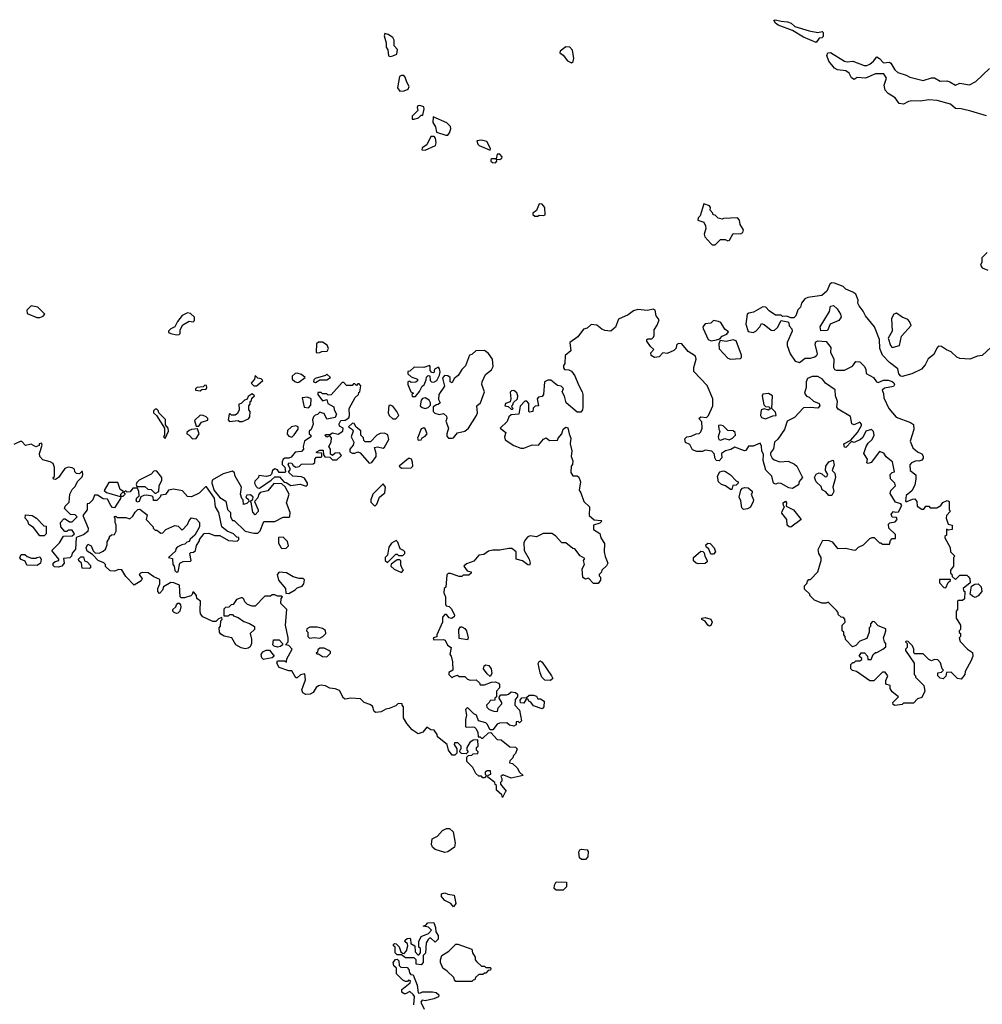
# Model space of a CAD drawing. Extents: x 2380107 to 2585170, y 384273 to 546161.
# Tile 293 of 331: x 2549551 to 2556395, y 456559 to 463560. Entities that reach past the tile are written whole.
import ezdxf

# ---------------------------------------------------------------- set-up
doc = ezdxf.new("R2010")
doc.units = 0

msp = doc.modelspace()

# ---------------------------------------------------------------- linework, layer by layer
at = {"layer": '0CON05XD'}
for points in [[(2555215, 463397.5), (2555125, 463436.2), (2555045, 463482), (2554945, 463520.8), (2554923.8, 463535), (2554913.6, 463556.4), (2554925, 463560), (2554965, 463548.8), (2555010, 463545), (2555036.7, 463535), (2555062.3, 463512.3), (2555165, 463480.8), (2555225, 463468), (2555257, 463477), (2555265, 463470), (2555265, 463440), (2555255, 463430), (2555235, 463427.5), (2555215, 463397.5)], [(2552185, 463297.5), (2552205, 463303.8), (2552232.5, 463315), (2552237, 463347), (2552213.3, 463375), (2552212.5, 463415), (2552203, 463433), (2552170, 463455), (2552148.3, 463461.7), (2552143.3, 463445), (2552157.5, 463395), (2552156.7, 463365), (2552168, 463345), (2552172.5, 463302.5), (2552185, 463297.5)], [(2553475, 463252.5), (2553486.2, 463263.8), (2553491.2, 463285), (2553482.3, 463342.3), (2553462.5, 463365), (2553435, 463367.5), (2553393.6, 463336.4), (2553392.5, 463325), (2553415, 463306.7), (2553445, 463266.7), (2553475, 463252.5)], [(2556425.3, 462875.3), (2556315, 462910.2), (2556245, 462926.6), (2556205, 462927.5), (2556168.4, 462958.4), (2556075, 462986.2), (2556015, 462990), (2555955, 462979.7), (2555895, 462983.9), (2555870.9, 462979.1), (2555835, 462960), (2555805, 462964.5), (2555775.4, 463005.5), (2555725, 463034.4), (2555705, 463058), (2555697.5, 463095), (2555714.2, 463145), (2555695, 463176), (2555635, 463174.4), (2555565, 463143.1), (2555505, 463148), (2555485, 463133.8), (2555465, 463146.2), (2555449.8, 463179.8), (2555425, 463197.5), (2555365, 463203.8), (2555344.3, 463215), (2555304.4, 463265), (2555288.8, 463305), (2555296.4, 463323.6), (2555315.9, 463325.9), (2555415.5, 463265.5), (2555435, 463260.8), (2555475, 463265.5), (2555555.9, 463234.1), (2555575, 463234), (2555595, 463243.8), (2555621.2, 463265), (2555645, 463296), (2555665, 463283.8), (2555693.1, 463253.1), (2555735, 463258), (2555745, 463250.8), (2555774, 463204), (2555795, 463184.4), (2555855, 463165.8), (2555880.8, 463150.8), (2555975, 463128.6), (2556035, 463146.9), (2556055, 463146.7), (2556095, 463122.5), (2556144.2, 463124.2), (2556165, 463119.2), (2556205, 463094.2), (2556235, 463108.6), (2556305, 463096.7), (2556349.1, 463120.9), (2556446, 463214)], [(2552255, 463052.5), (2552285, 463054), (2552313.3, 463065), (2552320, 463085), (2552302.5, 463115), (2552292.5, 463152.5), (2552282.5, 463162.5), (2552265, 463163.3), (2552252.5, 463155), (2552237.5, 463075), (2552255, 463052.5)], [(2552341.7, 462851.7), (2552355, 462853.3), (2552387.5, 462862.5), (2552405, 462880), (2552418.3, 462881.7), (2552427.5, 462925), (2552425, 462940), (2552395, 462950), (2552381.7, 462948.3), (2552377.5, 462935), (2552382.5, 462915), (2552342.5, 462875), (2552341.7, 462851.7)], [(2552581.7, 462738.3), (2552595, 462740), (2552607.5, 462755), (2552617.5, 462785), (2552615, 462800), (2552587, 462827), (2552491.7, 462868.3), (2552488.3, 462828.3), (2552507, 462797), (2552515, 462760), (2552581.7, 462738.3)], [(2552435, 462633.3), (2552507.5, 462665), (2552512.5, 462685), (2552506.7, 462716.7), (2552498.3, 462728.3), (2552475, 462730), (2552445, 462670), (2552411.7, 462648.3), (2552410, 462635), (2552435, 462633.3)], [(2552895, 462632.5), (2552897.5, 462645), (2552872.5, 462695), (2552835, 462702.5), (2552802.5, 462697.5), (2552807.5, 462675), (2552817.5, 462665), (2552895, 462632.5)], [(2552935, 462543.3), (2552942.5, 462555), (2552941.7, 462568.3), (2552965, 462566.7), (2552978.8, 462575), (2552981.2, 462585), (2552965, 462603.8), (2552947, 462603), (2552938.3, 462571.7), (2552908.3, 462571.7), (2552900, 462565), (2552900, 462555), (2552913.9, 462543.9), (2552935, 462543.3)], [(2553235, 462162.5), (2553245, 462170), (2553275, 462167.5), (2553286.4, 462173.6), (2553283.9, 462223.9), (2553265, 462247.5), (2553245, 462250), (2553226.7, 462203.3), (2553200, 462185), (2553200, 462175), (2553213, 462163), (2553235, 462162.5)], [(2554495, 461960), (2554533, 461997), (2554566.4, 461996.4), (2554585, 461987.5), (2554598.3, 461991.7), (2554625, 462040), (2554675, 462037.5), (2554693, 462047), (2554697.5, 462065), (2554673, 462103), (2554670, 462135), (2554655, 462150), (2554555, 462147.5), (2554545, 462142.5), (2554518.3, 462148.3), (2554495, 462170), (2554481.7, 462171.7), (2554480, 462185), (2554460, 462205), (2554462.5, 462225), (2554456.4, 462236.4), (2554415, 462250), (2554390, 462165), (2554375, 462150), (2554372.5, 462135), (2554415, 462120), (2554427.5, 462095), (2554430, 462075), (2554416.7, 462035), (2554422.5, 462015), (2554465, 461967.5), (2554475, 461960), (2554495, 461960)], [(2556430, 461905), (2556393, 461867), (2556392.5, 461835), (2556383.3, 461815), (2556393.3, 461795), (2556435, 461780)], [(2556459.3, 461230.7), (2556395, 461173.3), (2556361.7, 461168.3), (2556306.4, 461146.4), (2556235, 461151.2), (2556215, 461160), (2556175, 461198.8), (2556141.7, 461211.7), (2556105, 461236.7), (2556085, 461238), (2556072, 461225), (2556051.7, 461178.3), (2556010.6, 461149.4), (2555988.8, 461105), (2555964.1, 461075.9), (2555895, 461040.8), (2555825, 461023.8), (2555815, 461026.2), (2555801.9, 461041.9), (2555795, 461076.7), (2555735, 461123.3), (2555686.2, 461175), (2555667, 461223), (2555663.3, 461285), (2555628, 461375), (2555564.3, 461454.3), (2555548.3, 461488.3), (2555518.8, 461525), (2555511.2, 461545), (2555513.3, 461565), (2555495, 461607.5), (2555475, 461623.3), (2555423.9, 461643.9), (2555405, 461662.5), (2555345, 461687.5), (2555325, 461690), (2555310.7, 461679.3), (2555290.6, 461629.4), (2555255, 461599.4), (2555155.6, 461584.4), (2555134.4, 461575.6), (2555110, 461545), (2555102.5, 461515), (2555083.9, 461496.1), (2555070, 461455), (2555055, 461441.2), (2555035, 461440), (2555005, 461452.5), (2554975, 461450), (2554965, 461460), (2554925, 461460), (2554880.7, 461490.7), (2554857, 461517), (2554835, 461517.5), (2554769.6, 461480.5), (2554735, 461473.3), (2554723.3, 461465), (2554714.3, 461395), (2554731.7, 461341.7), (2554765, 461336.2), (2554784.1, 461345.9), (2554812.5, 461375), (2554825, 461400), (2554845, 461392.5), (2554895, 461353.3), (2554915, 461350), (2554938.8, 461371.2), (2554965, 461420), (2555011.7, 461411.7), (2555020, 461405), (2555023, 461383), (2555041.7, 461361.7), (2555042.5, 461345), (2555008.8, 461265), (2555007, 461243), (2555030, 461185), (2555065, 461132.5), (2555095, 461122.5), (2555135, 461152.5), (2555175, 461153.3), (2555205, 461163.3), (2555220, 461175), (2555222.5, 461185), (2555206.4, 461253.6), (2555211.2, 461268.8), (2555226.4, 461276.4), (2555285, 461272.5), (2555319.3, 461229.3), (2555316.2, 461195), (2555340, 461145), (2555336.4, 461086.4), (2555345, 461072.5), (2555357, 461067), (2555415, 461067.5), (2555473, 461097), (2555495, 461130), (2555525, 461127.5), (2555555, 461097.5), (2555566.7, 461075), (2555570, 461045), (2555622.5, 461015), (2555642.5, 460985), (2555655, 460980), (2555693.6, 460996.4), (2555725, 460996.7), (2555755, 460988), (2555767.3, 460977.3), (2555772, 460965), (2555765, 460952.5), (2555700.8, 460939.2), (2555682.5, 460925), (2555693, 460903), (2555695, 460870), (2555731.2, 460795), (2555784.1, 460734.1), (2555885, 460696.2), (2555905, 460682.5), (2555908.8, 460645), (2555883.3, 460563.3), (2555902.5, 460515), (2555935, 460486.7), (2555965, 460474), (2555975.5, 460455.5), (2555975, 460442.5), (2555965, 460428.8), (2555945, 460420), (2555925, 460422.5), (2555891.7, 460408.3), (2555880, 460395), (2555882.5, 460355), (2555922.5, 460322.5), (2555923.3, 460295), (2555915, 460250), (2555895, 460210), (2555853, 460177), (2555848.3, 460138.3), (2555855, 460132.5), (2555898.3, 460151.7), (2555915, 460152.5), (2555930, 460135), (2555931.7, 460101.7), (2555965, 460080), (2555980, 460080), (2555995, 460100), (2556015, 460100), (2556025, 460090), (2556071.7, 460088.3), (2556100, 460105), (2556115, 460127.5), (2556145, 460140), (2556160, 460135), (2556160, 460075), (2556170, 460065), (2556140, 460035), (2556137.5, 460015), (2556151.7, 459971.7), (2556180, 459965), (2556180, 459935), (2556155, 459930), (2556141.7, 459938.3), (2556140, 459895), (2556130, 459885), (2556130, 459875), (2556167, 459807), (2556170, 459775), (2556200, 459745), (2556190, 459735), (2556190, 459675), (2556170, 459645), (2556170, 459625), (2556178.3, 459618.3), (2556181.7, 459601.7), (2556205, 459580), (2556235, 459610), (2556285, 459610), (2556295, 459600)], [(2549695, 461442.5), (2549718.3, 461451.7), (2549730, 461465), (2549680, 461515), (2549633.6, 461526.4), (2549602.5, 461495), (2549605, 461470), (2549673, 461443), (2549695, 461442.5)], [(2555247.5, 461347.5), (2555242, 461375), (2555310, 461485), (2555315, 461522.5), (2555337.5, 461527.5), (2555362.5, 461505), (2555386.2, 461465), (2555391.2, 461445), (2555375, 461422), (2555314.1, 461395.9), (2555295, 461350), (2555247.5, 461347.5)], [(2550665, 461320), (2550685, 461322.5), (2550691.7, 461328.3), (2550692.5, 461355), (2550710.7, 461389.3), (2550755, 461417.5), (2550785, 461412.5), (2550795, 461420), (2550793.3, 461445), (2550765, 461470), (2550745, 461476.7), (2550705, 461456.7), (2550673.3, 461415), (2550653.9, 461376.1), (2550625, 461362.5), (2550610, 461345), (2550610, 461335), (2550625, 461327.5), (2550665, 461320)], [(2556295, 459600), (2556307.5, 459587.5), (2556310, 459555), (2556260, 459515), (2556261.7, 459501.7), (2556270, 459495), (2556268.3, 459441.7), (2556255, 459430), (2556225, 459430), (2556220, 459425), (2556220, 459365), (2556210, 459355), (2556210, 459305), (2556240, 459255), (2556240, 459225), (2556230, 459215), (2556231.7, 459201.7), (2556240, 459195), (2556240, 459175), (2556230, 459165), (2556238.3, 459138.3), (2556290, 459085), (2556325, 459060), (2556327.5, 459035), (2556317, 459003), (2556272.5, 458925), (2556270, 458905), (2556245, 458870), (2556220, 458875), (2556175, 458920), (2556141.7, 458918.3), (2556137, 458893), (2556117, 458873), (2556095, 458877.5), (2556080, 458895), (2556080, 458915), (2556105, 458920), (2556120, 458935), (2556110, 458945), (2556097, 458987), (2556078.3, 459008.3), (2556055, 459010), (2556035, 459000), (2556015, 459010), (2555975, 459050), (2555915, 459050), (2555908.3, 459058.3), (2555907.5, 459085), (2555898.3, 459108.3), (2555868.3, 459138.3), (2555855, 459140), (2555850, 459135), (2555860, 459125), (2555860, 459095), (2555850, 459085), (2555850, 459075), (2555910, 458985), (2555910, 458905), (2555920, 458895), (2555920, 458885), (2555980, 458825), (2555987.5, 458785), (2555965, 458740), (2555935, 458730), (2555905, 458700), (2555835, 458700), (2555825, 458690), (2555773, 458683), (2555761.7, 458691.7), (2555760, 458705), (2555800, 458745), (2555755, 458780), (2555740, 458805), (2555740, 458825), (2555710, 458835), (2555708.3, 458861.7), (2555722.5, 458895), (2555705, 458920), (2555685, 458920), (2555625, 458860), (2555595, 458860), (2555500, 458925), (2555471.7, 458931.7), (2555460, 458945), (2555460, 458975), (2555475, 458990), (2555485, 458990), (2555495, 459000), (2555525, 459000), (2555538.3, 459011.7), (2555538.3, 459018.3), (2555520, 459035), (2555533, 459057), (2555557, 459057), (2555580, 459035), (2555581.7, 459011.7), (2555605, 459010), (2555620, 459045), (2555635, 459060), (2555645, 459060), (2555687, 459083), (2555708.3, 459101.7), (2555710, 459125), (2555700, 459135), (2555692.5, 459165), (2555701.7, 459191.7), (2555710, 459215), (2555708.3, 459228.3), (2555655, 459250), (2555628.3, 459278.3), (2555615, 459280), (2555600, 459265), (2555600, 459245), (2555590, 459235), (2555590, 459205), (2555575, 459160), (2555525, 459140), (2555495, 459110), (2555471.7, 459101.7), (2555421.7, 459151.7), (2555420, 459175), (2555410, 459185), (2555410, 459205), (2555400, 459215), (2555400, 459255), (2555420, 459275), (2555418.3, 459298.3), (2555408.3, 459308.3), (2555391.7, 459311.7), (2555371.7, 459331.7), (2555370, 459345), (2555358.3, 459358.3), (2555298.3, 459418.3), (2555285, 459410), (2555255, 459410), (2555201.7, 459431.7), (2555170, 459465), (2555170, 459475), (2555131.7, 459511.7), (2555130, 459535), (2555148.3, 459551.7), (2555151.7, 459568.3), (2555161.7, 459578.3), (2555175, 459580), (2555227, 459633), (2555250, 459715), (2555250, 459735), (2555232.5, 459765), (2555228.3, 459791.7), (2555261.7, 459858.3), (2555305, 459857.5), (2555327, 459847), (2555365, 459800), (2555425, 459802.5), (2555485, 459787.5), (2555495, 459790), (2555515, 459810), (2555550, 459825), (2555595, 459870), (2555613, 459877), (2555627, 459877), (2555665, 459840), (2555675, 459840), (2555685, 459830), (2555735, 459830), (2555743, 459857), (2555755, 459870), (2555778.3, 459871.7), (2555778.3, 459898.3), (2555730, 459945), (2555728.3, 459971.7), (2555738.3, 459981.7), (2555775, 459990), (2555790, 460005), (2555785, 460020), (2555753.6, 460023.6), (2555747.5, 460045), (2555765, 460062.5), (2555775, 460057.5), (2555799.3, 460060.7), (2555822.5, 460105), (2555817, 460117), (2555778.3, 460128.3), (2555740.7, 460190.7), (2555745, 460212.5), (2555777.5, 460245), (2555772.5, 460265), (2555742.5, 460295), (2555740, 460325), (2555755, 460340), (2555770, 460345), (2555757.5, 460415), (2555750.7, 460420.7), (2555710.7, 460450.7), (2555695, 460477.5), (2555665, 460490), (2555605, 460412.5), (2555585, 460403.3), (2555575, 460410), (2555580, 460435), (2555553.3, 460475), (2555570, 460525), (2555585, 460550), (2555612.5, 460575), (2555626.7, 460605), (2555620.7, 460630.7), (2555607, 460647), (2555567.5, 460635), (2555545, 460590), (2555530, 460575), (2555485, 460552.5), (2555465, 460560), (2555425, 460517.5), (2555415, 460520), (2555412, 460545), (2555460, 460570), (2555507.5, 460625), (2555537.5, 460675), (2555537.5, 460685), (2555525, 460697.5), (2555485, 460680), (2555467, 460687), (2555457.7, 460737.7), (2555371.7, 460791.7), (2555360, 460805), (2555366.7, 460845), (2555352.5, 460885), (2555348.3, 460928.3), (2555280, 460975), (2555260, 461005), (2555225, 461022.5), (2555185, 461022.5), (2555151.7, 461008.3), (2555143.9, 460986.1), (2555143.3, 460945), (2555131.2, 460905), (2555145, 460882.5), (2555165, 460876.7), (2555195, 460847.5), (2555235, 460830), (2555240, 460815), (2555225, 460797.5), (2555175, 460803.3), (2555125, 460800), (2555059.1, 460730.9), (2555007.5, 460705), (2554990, 460645), (2554941.7, 460578.3), (2554917.5, 460555), (2554911.7, 460508.3), (2554889.6, 460480.5), (2554888.8, 460465), (2554901.2, 460441.2), (2554915, 460430), (2554955, 460416.2), (2555015, 460420.8), (2555059.7, 460399.7), (2555075.6, 460385.6), (2555117.5, 460305), (2555093.9, 460276.1), (2555088.3, 460251.7), (2555045, 460226.7), (2555020.4, 460230.5), (2554965, 460261.2), (2554945, 460263.8), (2554925, 460257.5), (2554910, 460265), (2554900, 460315), (2554856.1, 460356.1), (2554838, 460425), (2554839.3, 460469.3), (2554827.5, 460495), (2554826.4, 460526.4), (2554815, 460550), (2554765, 460526.7), (2554733, 460527), (2554715, 460497.5), (2554705, 460493.3), (2554635, 460520), (2554607, 460503), (2554570, 460495), (2554540, 460475), (2554542.5, 460445), (2554525, 460422.5), (2554502.5, 460425), (2554492.5, 460445), (2554491.7, 460471.7), (2554471.7, 460491.7), (2554425, 460500), (2554405, 460490), (2554365, 460490), (2554335, 460502.5), (2554315, 460540), (2554283.9, 460553.9), (2554280.4, 460579.5), (2554295, 460593.3), (2554325, 460597.5), (2554360, 460615), (2554381.7, 460618.3), (2554395, 460630), (2554402.5, 460655), (2554401.7, 460701.7), (2554380, 460725), (2554395, 460736.7), (2554435, 460732.5), (2554447.5, 460745), (2554480, 460815), (2554478.8, 460865), (2554438, 460958), (2554345, 461057.5), (2554344.2, 461085.8), (2554360, 461145), (2554357, 461167), (2554305, 461200), (2554260, 461255), (2554233, 461257), (2554220, 461245), (2554217.5, 461225), (2554203, 461207), (2554155, 461187.5), (2554125, 461190), (2554097, 461163), (2554065, 461157.5), (2554041.7, 461171.7), (2554038.3, 461191.7), (2554060, 461215), (2554037, 461237), (2554010, 461275), (2554010, 461285), (2554018.3, 461291.7), (2554045, 461290), (2554057, 461303), (2554062.5, 461315), (2554062.5, 461355), (2554083.3, 461386.7), (2554097.5, 461425), (2554076.7, 461455), (2554070, 461495), (2554055, 461502.5), (2554015, 461492.5), (2553945, 461498.8), (2553915, 461490), (2553878.3, 461461.7), (2553808.8, 461431.2), (2553787.5, 461372.5), (2553754.3, 461345.7), (2553710.5, 461350.5), (2553689.6, 461359.6), (2553655, 461388), (2553615, 461393.3), (2553585, 461367.5), (2553560.7, 461359.3), (2553520, 461305), (2553462.5, 461265), (2553470, 461205), (2553428.3, 461171.7), (2553427.5, 461115), (2553418.3, 461101.7), (2553417.5, 461085), (2553425, 461073.3), (2553455, 461070), (2553475, 461060), (2553498.3, 461028.3), (2553525, 460963.3), (2553551.2, 460915), (2553556.1, 460893.9), (2553556.1, 460803.9), (2553553.3, 460785), (2553540.7, 460769.3), (2553515, 460770), (2553435.9, 460835.9), (2553425, 460882.5), (2553407.5, 460915), (2553417, 460937), (2553400, 460955), (2553375, 460960), (2553327, 460997), (2553305, 460997.5), (2553282.5, 460985), (2553275.9, 460894.1), (2553265, 460880), (2553240, 460875), (2553230, 460865), (2553240, 460815), (2553215, 460812.5), (2553203, 460797), (2553200, 460775), (2553175, 460770), (2553170, 460775), (2553171.7, 460831.7), (2553157, 460847), (2553143, 460847), (2553108.3, 460811.7), (2553100, 460755), (2553045, 460750), (2553030, 460735), (2553016.4, 460703.6), (2552967.5, 460655), (2553006.7, 460625), (2552997.5, 460595), (2553003.6, 460573.6), (2553065, 460533.3), (2553113.9, 460513.9), (2553135, 460513.8), (2553195, 460536.7), (2553240, 460535), (2553275, 460577.5), (2553293.6, 460586.4), (2553318.3, 460568.3), (2553375, 460570), (2553380, 460585), (2553406.7, 460615), (2553415, 460647.5), (2553435, 460662.5), (2553448, 460658), (2553456.7, 460615), (2553470, 460585), (2553463.8, 460545), (2553476.2, 460495), (2553472.5, 460455), (2553483, 460423), (2553481.7, 460398.3), (2553472.5, 460385), (2553470.7, 460340.7), (2553485, 460317.5), (2553515, 460317.5), (2553527, 460307), (2553537.5, 460275), (2553530, 460215), (2553540, 460195), (2553563, 460133), (2553602.5, 460095), (2553600, 460035), (2553635, 460002.5), (2553685, 460000), (2553690, 459995), (2553675, 459980), (2553630, 459965), (2553630, 459935), (2553676.4, 459906.4), (2553682.5, 459875), (2553710, 459835), (2553707.5, 459775), (2553713, 459743), (2553732.5, 459695), (2553723, 459677), (2553690, 459645), (2553688.3, 459631.7), (2553670, 459615), (2553670, 459605), (2553680, 459595), (2553680, 459575), (2553665, 459550), (2553631.7, 459551.7), (2553595, 459590), (2553575, 459582.5), (2553555, 459592.5), (2553550, 459655), (2553567.5, 459685), (2553560, 459715), (2553568.3, 459728.3), (2553537, 459747), (2553498.3, 459798.3), (2553485, 459800), (2553435, 459840), (2553405, 459840), (2553359.6, 459889.5), (2553335, 459906.7), (2553273.6, 459906.4), (2553225, 459883.8), (2553180.7, 459889.3), (2553165, 459882.5), (2553146.4, 459863.6), (2553136.4, 459843.6), (2553138.8, 459785), (2553173.3, 459725), (2553180, 459695), (2553175, 459682.5), (2553165, 459683.3), (2553125, 459713.3), (2553080, 459725), (2553080, 459775), (2553049.6, 459799.5), (2553029.3, 459800.7), (2552965, 459787.5), (2552915, 459787.5), (2552885, 459780), (2552851.7, 459758.3), (2552815, 459752.5), (2552780.7, 459709.3), (2552728.3, 459691.7), (2552710, 459675), (2552731.7, 459641.7), (2552760, 459635), (2552760, 459625), (2552745, 459610), (2552705, 459610), (2552695, 459600), (2552675, 459600), (2552615, 459622.5)], [(2555755, 461230), (2555765, 461232.5), (2555807.3, 461242.7), (2555820.3, 461309.7), (2555888.8, 461385), (2555878.8, 461415), (2555865, 461428.8), (2555825.8, 461445.8), (2555785, 461473.3), (2555767.5, 461465), (2555750, 461435), (2555753.8, 461345), (2555726.7, 461295), (2555743, 461243), (2555755, 461230)], [(2554466.4, 461276.4), (2554505, 461282.5), (2554528.3, 461291.7), (2554545, 461310), (2554580, 461325), (2554590, 461340), (2554565, 461360), (2554536, 461406), (2554520, 461415), (2554485, 461420), (2554465, 461402.5), (2554425, 461396.2), (2554408.8, 461375), (2554410, 461365), (2554446.4, 461286.4), (2554466.4, 461276.4)], [(2551665, 461190), (2551685, 461192.5), (2551698.3, 461201.7), (2551737, 461203), (2551747, 461223), (2551737.5, 461245), (2551705, 461267.5), (2551675, 461267.5), (2551662.5, 461255), (2551660, 461195), (2551665, 461190)], [(2554605, 461146.2), (2554675, 461150), (2554682.5, 461157.5), (2554683.3, 461175), (2554646, 461276), (2554625, 461283.8), (2554575, 461272.5), (2554531.7, 461278.3), (2554522.5, 461255), (2554525, 461220), (2554585, 461153.8), (2554605, 461146.2)], [(2552625, 460583.3), (2552635, 460587.5), (2552665, 460622.5), (2552715, 460633.3), (2552742.5, 460655), (2552800, 460745), (2552806.2, 460765), (2552802.5, 460815), (2552827.5, 460835), (2552856.2, 460915), (2552836, 460965), (2552840, 460985), (2552863.8, 461036.2), (2552905, 461070), (2552917.5, 461095), (2552912.5, 461145), (2552885, 461187.5), (2552857, 461207), (2552793.6, 461206.4), (2552765, 461180), (2552750, 461175), (2552721.2, 461098.8), (2552695, 461073.3), (2552669.6, 461030.5), (2552640.7, 461009.3), (2552625, 460977.5), (2552612.5, 460985), (2552612.5, 461015), (2552595, 461028), (2552571.2, 461028.8), (2552558.3, 461011.7), (2552572.5, 460955), (2552530, 460895), (2552528.3, 460858.3), (2552540, 460835), (2552527, 460823), (2552515, 460822.5), (2552491.7, 460808.3), (2552490, 460775), (2552503, 460763), (2552533.6, 460753.6), (2552565, 460760), (2552585, 460740), (2552587.5, 460725), (2552580, 460705), (2552600, 460655), (2552587.5, 460615), (2552588.3, 460598.3), (2552600, 460585), (2552625, 460583.3)], [(2551525, 460980), (2551535, 460983.3), (2551580, 461015), (2551555, 461036.7), (2551525, 461047.5), (2551510, 461045), (2551487.5, 461025), (2551487.5, 461005), (2551506.4, 460986.4), (2551525, 460980)], [(2551655, 460980), (2551685, 461000), (2551735, 461000), (2551760, 461015), (2551735, 461040), (2551725, 461030), (2551651.7, 461008.3), (2551641.7, 460998.3), (2551640, 460985), (2551655, 460980)], [(2552365, 460880), (2552393.6, 460916.4), (2552412.5, 460955), (2552427, 460963), (2552441.7, 460998.3), (2552443, 461017), (2552455, 461030), (2552468.3, 461028.3), (2552470, 460995), (2552480, 460985), (2552495, 460983.3), (2552517.5, 460995), (2552537, 461033), (2552540, 461055), (2552537, 461077), (2552528.3, 461088.3), (2552500, 461075), (2552495, 461050), (2552481.7, 461051.7), (2552470, 461065), (2552470, 461095), (2552465, 461100), (2552425, 461087.5), (2552355, 461090), (2552325, 461060), (2552311.7, 461058.3), (2552311.7, 461041.7), (2552335, 461020), (2552380, 461005), (2552378.3, 460991.7), (2552367, 460983), (2552335, 460980), (2552325, 460990), (2552310, 460985), (2552310, 460965), (2552333, 460913), (2552350, 460905), (2552340, 460895), (2552341.7, 460881.7), (2552365, 460880)], [(2551235, 460956.7), (2551245, 460963.3), (2551280, 460995), (2551267, 461007), (2551245, 461010), (2551225, 461030), (2551220, 461005), (2551197.5, 460975), (2551215, 460956.7), (2551235, 460956.7)], [(2551255, 460230), (2551340, 460285), (2551365, 460310), (2551398.3, 460308.3), (2551431.7, 460271.7), (2551445, 460270), (2551478.3, 460248.3), (2551545, 460257.5), (2551587, 460243), (2551597, 460253), (2551597.5, 460265), (2551575, 460300), (2551555, 460310), (2551493, 460313), (2551461.7, 460341.7), (2551477.5, 460365), (2551460, 460395), (2551465, 460410), (2551485, 460407.5), (2551495, 460390), (2551515, 460377.5), (2551537, 460383), (2551555, 460400), (2551637, 460403), (2551648.3, 460411.7), (2551650, 460435), (2551661.7, 460448.3), (2551695, 460450), (2551700, 460455), (2551698.3, 460478.3), (2551665, 460480), (2551660, 460485), (2551685, 460500), (2551708.3, 460498.3), (2551710, 460465), (2551721.7, 460451.7), (2551755, 460450), (2551775, 460430), (2551805, 460430), (2551838.3, 460461.7), (2551825, 460480), (2551793, 460477), (2551775, 460460), (2551761.7, 460471.7), (2551760, 460505), (2551750, 460525), (2551766.7, 460555), (2551767, 460587), (2551755, 460600), (2551735, 460592.5), (2551723.3, 460605), (2551725, 460610), (2551755, 460610), (2551775, 460622.5), (2551815, 460612.5), (2551847.5, 460635), (2551850, 460655), (2551825, 460670), (2551823, 460687), (2551835, 460710), (2551865, 460712.5), (2551890.7, 460729.3), (2551896.7, 460745), (2551893.6, 460796.4), (2551936.4, 460873.6), (2551960, 460895), (2551961.7, 460908.3), (2551970, 460915), (2551977, 460957), (2551965, 460970), (2551955, 460970), (2551945, 460960), (2551935, 460970), (2551925, 460970), (2551915, 460960), (2551875, 460960), (2551855, 460980), (2551845, 460980), (2551765, 460892.5), (2551745, 460890), (2551735, 460900), (2551705, 460900), (2551695, 460910), (2551671.7, 460908.3), (2551670, 460895), (2551705, 460850), (2551735, 460860), (2551741.7, 460831.7), (2551785, 460807.5), (2551787.5, 460785), (2551803.3, 460755), (2551795, 460732.5), (2551735, 460720), (2551715, 460760), (2551703, 460763), (2551685, 460770), (2551668.3, 460751.7), (2551651.7, 460748.3), (2551640, 460735), (2551633.3, 460715), (2551637.5, 460685), (2551622.5, 460645), (2551610, 460635), (2551610, 460615), (2551620, 460605), (2551620, 460595), (2551576.4, 460563.6), (2551567.5, 460525), (2551570, 460505), (2551555, 460490), (2551510, 460485), (2551481.7, 460448.3), (2551465, 460442.5), (2551435, 460443.3), (2551423.9, 460436.1), (2551416.7, 460415), (2551418.3, 460398.3), (2551437, 460377), (2551440, 460345), (2551435, 460340), (2551395, 460340), (2551385, 460360), (2551365, 460367.5), (2551347.5, 460355), (2551341.7, 460328.3), (2551331.7, 460318.3), (2551305, 460312.5), (2551251.7, 460318.3), (2551250, 460305), (2551221.7, 460278.3), (2551220, 460265), (2551231.7, 460241.7), (2551241.7, 460231.7), (2551255, 460230)], [(2550835, 460920), (2550845, 460930), (2550876.4, 460933.6), (2550882.5, 460945), (2550880, 460960), (2550868.3, 460961.7), (2550855, 460950), (2550810, 460945), (2550800, 460935), (2550800, 460925), (2550835, 460920)], [(2551135, 460702.5), (2551177, 460723), (2551187.5, 460735), (2551190, 460775), (2551180, 460785), (2551180, 460815), (2551190, 460825), (2551190, 460845), (2551198.3, 460851.7), (2551201.7, 460868.3), (2551220, 460885), (2551205, 460900), (2551175, 460880), (2551168.3, 460861.7), (2551150, 460855), (2551125, 460830), (2551110, 460825), (2551112.5, 460785), (2551100, 460760), (2551083, 460747), (2551057.5, 460747.5), (2551045, 460760), (2551040, 460755), (2551032.5, 460715), (2551043, 460703), (2551105, 460710), (2551113, 460703), (2551135, 460702.5)], [(2553055, 460790), (2553060, 460795), (2553051.7, 460801.7), (2553050, 460815), (2553058.3, 460821.7), (2553061.7, 460838.3), (2553090, 460865), (2553092.5, 460885), (2553086.1, 460906.1), (2553065, 460922.5), (2553048.3, 460921.7), (2553038.3, 460911.7), (2553042.5, 460865), (2553038.3, 460841.7), (2553005, 460830), (2553000, 460815), (2553025, 460810), (2553045, 460790), (2553055, 460790)], [(2554855, 460722.5), (2554905, 460742.5), (2554930, 460745), (2554925, 460770), (2554900, 460795), (2554902.5, 460885), (2554875, 460902.5), (2554835, 460896.7), (2554830, 460885), (2554841.2, 460821.2), (2554855, 460810), (2554877, 460807), (2554890, 460795), (2554875, 460782.5), (2554845, 460792.5), (2554824.1, 460785.9), (2554817.5, 460745), (2554825, 460732.5), (2554855, 460722.5)], [(2551605, 460800), (2551621.7, 460818.3), (2551622.5, 460865), (2551596.2, 460876.2), (2551560, 460870), (2551572.5, 460805), (2551605, 460800)], [(2552435, 460796.2), (2552455, 460802.5), (2552471.7, 460818.3), (2552472.5, 460835), (2552462.5, 460855), (2552435, 460870), (2552415, 460866.7), (2552406.7, 460855), (2552397.5, 460815), (2552412.3, 460802.3), (2552435, 460796.2)], [(2550585, 460582.5), (2550610, 460635), (2550607.5, 460655), (2550588.3, 460678.3), (2550587, 460717), (2550540, 460765), (2550535, 460780), (2550525, 460790), (2550515, 460790), (2550501.7, 460778.3), (2550502.5, 460765), (2550522.5, 460745), (2550580, 460655), (2550580, 460605), (2550572.5, 460595), (2550585, 460582.5)], [(2552225, 460722.5), (2552247.5, 460745), (2552233.6, 460773.6), (2552203, 460813), (2552185, 460820), (2552175, 460817.5), (2552170, 460765), (2552177.5, 460745), (2552203, 460723), (2552225, 460722.5)], [(2550825, 460670), (2550843, 460697), (2550888.3, 460711.7), (2550887.5, 460725), (2550876.4, 460736.4), (2550856.4, 460746.4), (2550833, 460747), (2550795, 460710), (2550805, 460670), (2550825, 460670)], [(2552035, 460407.5), (2552055, 460412.5), (2552086.2, 460455), (2552086.1, 460476.1), (2552073, 460517), (2552095, 460522.5), (2552135, 460513.3), (2552145, 460520), (2552176, 460575), (2552168.8, 460608.8), (2552145, 460620), (2552115, 460617.5), (2552090, 460605), (2552045, 460557.5), (2552008.3, 460558.3), (2551998.3, 460568.3), (2551996.1, 460586.1), (2551977.5, 460605), (2551976.1, 460636.1), (2551943.3, 460663.3), (2551929.3, 460689.3), (2551918.3, 460691.7), (2551890, 460665), (2551916.7, 460646.7), (2551922.5, 460635), (2551907.5, 460595), (2551927.5, 460555), (2551922.5, 460535), (2551897.5, 460505), (2551898.3, 460488.3), (2551915, 460477.5), (2551935, 460477.5), (2551955, 460487.5), (2551970.7, 460480.7), (2552035, 460407.5)], [(2550779.3, 460579.3), (2550805, 460582.5), (2550827.5, 460615), (2550815, 460650), (2550773, 460647), (2550755, 460640), (2550740, 460625), (2550740, 460615), (2550756.4, 460606.4), (2550779.3, 460579.3)], [(2551485, 460592.5), (2551503, 460607), (2551531.7, 460648.3), (2551530, 460665), (2551515, 460672.5), (2551483.9, 460666.1), (2551455, 460640), (2551451.7, 460611.7), (2551465, 460597.5), (2551485, 460592.5)], [(2552385, 460570), (2552405, 460572.5), (2552413.3, 460586.7), (2552435, 460597.5), (2552447.5, 460615), (2552435, 460650), (2552425, 460657.5), (2552405, 460650), (2552380, 460585), (2552385, 460570)], [(2554535, 460570), (2554565, 460582.5), (2554595, 460572.5), (2554620, 460585), (2554640, 460605), (2554637.5, 460625), (2554625, 460636.7), (2554585, 460640), (2554551.7, 460671.7), (2554535, 460677.5), (2554520, 460675), (2554521.7, 460648.3), (2554530, 460635), (2554517.5, 460595), (2554522.5, 460575), (2554535, 460570)], [(2550587, 460183), (2550555, 460180), (2550550, 460165), (2550525, 460140), (2550501.7, 460141.7), (2550500, 460165), (2550491.7, 460171.7), (2550455, 460180), (2550433, 460177), (2550411.7, 460168.3), (2550400, 460135), (2550385, 460130), (2550380, 460145), (2550385, 460160), (2550400, 460175), (2550397.5, 460205), (2550388.3, 460228.3), (2550355, 460230), (2550337, 460203), (2550315, 460200), (2550305, 460210), (2550290, 460200), (2550300, 460185), (2550285, 460170), (2550270, 460170), (2550267.5, 460155), (2550225, 460090), (2550211.7, 460091.7), (2550200, 460105), (2550175, 460150), (2550145, 460152.5), (2550105, 460180), (2550081.7, 460178.3), (2550070, 460145), (2550045, 460120), (2550031.7, 460118.3), (2550030, 460075), (2550000, 460035), (2550037.5, 459945), (2550035, 459920), (2550003.6, 459896.4), (2549951.7, 459878.3), (2549947.5, 459795), (2549923, 459767), (2549920, 459745), (2549907, 459733), (2549861.7, 459728.3), (2549867.5, 459695), (2549850, 459675), (2549825, 459667.5), (2549798.3, 459668.3), (2549788.3, 459678.3), (2549790, 459695), (2549803, 459707), (2549830, 459715), (2549830, 459725), (2549780, 459785), (2549835, 459840), (2549861.7, 459888.3), (2549925, 459890), (2549940, 459905), (2549925, 459930), (2549895, 459930), (2549885, 459920), (2549871.7, 459921.7), (2549843, 459953), (2549840, 459985), (2549865, 460010), (2549875, 460010), (2549905, 459990), (2549925, 459990), (2549960, 460025), (2549945, 460040), (2549911.7, 460041.7), (2549870, 460085), (2549875, 460100), (2549901.7, 460128.3), (2549907.5, 460185), (2549925, 460220), (2549945, 460240), (2549963, 460277), (2549995, 460310), (2550000, 460325), (2549998.3, 460348.3), (2549991.7, 460348.3), (2549975, 460330), (2549955, 460332.5), (2549942.5, 460345), (2549940, 460365), (2549925, 460372.5), (2549895, 460377.5), (2549871.7, 460368.3), (2549868.3, 460361.7), (2549826.4, 460303.6), (2549805, 460290), (2549791.7, 460291.7), (2549790, 460305), (2549797.5, 460312.5), (2549797.5, 460375), (2549790, 460405), (2549767, 460417), (2549715, 460430), (2549693, 460453), (2549692.5, 460475), (2549710, 460535), (2549705, 460550), (2549690, 460545), (2549688.3, 460531.7), (2549665, 460522.5), (2549631.7, 460541.7), (2549593, 460533), (2549565, 460560), (2549555, 460560), (2549510, 460540)], [(2552265, 460370), (2552335, 460373.3), (2552346.2, 460385), (2552343.6, 460413.6), (2552337.5, 460435), (2552325, 460440), (2552315, 460440), (2552250, 460385), (2552265, 460370)], [(2555325, 460177.5), (2555305, 460177.5), (2555283, 460203), (2555257.5, 460217.5), (2555250.4, 460240.5), (2555214, 460275), (2555203.3, 460305), (2555215, 460327.5), (2555235, 460336.7), (2555255, 460330), (2555278.3, 460308.3), (2555289.3, 460310.7), (2555297.5, 460325), (2555280, 460355), (2555282.5, 460385), (2555305, 460416.7), (2555335, 460427.5), (2555341.2, 460395), (2555327.5, 460355), (2555345.9, 460335.9), (2555352, 460305), (2555333.8, 460235), (2555340, 460205), (2555325, 460177.5)], [(2550515, 460190), (2550540, 460205), (2550542.5, 460245), (2550562.5, 460285), (2550562.5, 460305), (2550525, 460350), (2550515, 460352.5), (2550505, 460350), (2550485, 460327.5), (2550400, 460285), (2550385, 460270), (2550380, 460255), (2550385, 460240), (2550441.7, 460241.7), (2550461.7, 460221.7), (2550485, 460220), (2550515, 460190)], [(2551245, 459910), (2551260, 459925), (2551287.5, 459992.5), (2551365, 459992.5), (2551425, 460023.3), (2551465, 460022.5), (2551472.5, 460027.5), (2551473.3, 460055), (2551447.5, 460125), (2551467.5, 460185), (2551438.3, 460238.3), (2551415, 460260), (2551358.3, 460261.7), (2551315, 460210), (2551261.7, 460198.3), (2551248.3, 460181.7), (2551245, 460160), (2551220, 460135), (2551247.5, 460075), (2551247, 460063), (2551225, 460040), (2551208.3, 460058.3), (2551197.5, 460127.5), (2551190, 460135), (2551208.3, 460151.7), (2551210, 460165), (2551191.7, 460181.7), (2551165, 460180), (2551160, 460165), (2551178.3, 460148.3), (2551180, 460135), (2551165, 460120), (2551141.7, 460111.7), (2551140, 460145), (2551130, 460155), (2551120, 460185), (2551127, 460237), (2551082.5, 460315), (2551078.3, 460338.3), (2551065, 460350), (2550998.3, 460331.7), (2550920, 460285), (2550917.5, 460265), (2550933, 460213), (2550973.6, 460163.6), (2551017, 460137), (2551028.3, 460078.3), (2551050, 460055), (2551050, 460025), (2551065, 460000), (2551075, 460000), (2551153, 459923), (2551215, 459910), (2551245, 459910)], [(2554615, 460220), (2554605, 460220), (2554570, 460245), (2554540, 460255), (2554520, 460275), (2554512.5, 460315), (2554530, 460345), (2554555, 460352.5), (2554568.3, 460348.3), (2554603.9, 460323.9), (2554645, 460280), (2554660, 460275), (2554660, 460265), (2554645, 460250), (2554621.7, 460248.3), (2554615, 460220)], [(2550270, 460170), (2550270, 460185), (2550290, 460205), (2550265, 460220), (2550248.3, 460268.3), (2550185, 460270), (2550151.7, 460211.7), (2550168.3, 460198.3), (2550265, 460170), (2550270, 460170)], [(2552615, 459622.5), (2552598.3, 459621.7), (2552588.3, 459611.7), (2552580, 459525), (2552570, 459515), (2552567.5, 459485), (2552577.5, 459455), (2552577.5, 459405), (2552583.3, 459393.3), (2552605, 459387.5), (2552620.7, 459370.7), (2552643.3, 459325), (2552641.2, 459315), (2552621.7, 459301.7), (2552605, 459307.5), (2552585, 459330), (2552575, 459330), (2552558.3, 459311.7), (2552557.5, 459275), (2552517.5, 459185), (2552517.5, 459172.5), (2552490, 459165), (2552495, 459150), (2552565, 459152.5), (2552577, 459147), (2552591.7, 459111.7), (2552620, 459095), (2552610, 459045), (2552620, 459035), (2552627.5, 458995), (2552630, 458935), (2552601.7, 458918.3), (2552602.5, 458905), (2552625, 458880), (2552635, 458890), (2552665, 458900), (2552675, 458890), (2552715, 458890), (2552735, 458870), (2552755, 458862.5), (2552797, 458867), (2552820, 458845), (2552825, 458830), (2552855, 458830), (2552905, 458850), (2552935, 458852.5), (2552955, 458842.5), (2552963, 458833), (2552961.7, 458808.3), (2552940, 458785), (2552940, 458745), (2552930, 458735), (2552928.3, 458721.7), (2552895, 458720), (2552890, 458705), (2552870, 458685), (2552871.7, 458671.7), (2552890, 458655), (2552923, 458643), (2552948.3, 458641.7), (2552953, 458667), (2552980, 458695), (2552980, 458705), (2552960, 458735), (2552961.7, 458748.3), (2552971.7, 458758.3), (2553011.7, 458758.3), (2553027, 458763), (2553045, 458780), (2553077, 458777), (2553090, 458765), (2553090, 458745), (2553073, 458727), (2553072.5, 458685), (2553105, 458650), (2553120, 458575), (2553105, 458560), (2553095, 458570), (2553081.7, 458568.3), (2553080, 458545), (2553065, 458537.5), (2553033, 458543), (2553015, 458560), (2552963, 458557), (2552945, 458550), (2552915, 458510), (2552895, 458510), (2552875, 458550), (2552865, 458560), (2552813.6, 458573.6), (2552800, 458615), (2552780, 458625), (2552735, 458670), (2552720, 458655), (2552727.5, 458615), (2552720, 458585), (2552720, 458535), (2552725, 458530), (2552771.7, 458531.7), (2552785, 458530), (2552795, 458520), (2552807.5, 458495), (2552811.7, 458461.7), (2552825, 458460), (2552835, 458450), (2552845, 458450), (2552885, 458490), (2552901.7, 458491.7), (2552945, 458442.5), (2552975, 458440), (2553035, 458390), (2553076.4, 458386.4), (2553087.5, 458375), (2553077, 458343), (2553061.7, 458328.3), (2553058.3, 458311.7), (2553035, 458290), (2553032.5, 458275), (2553055, 458270), (2553089.3, 458239.3), (2553105, 458210), (2553130, 458185), (2553045, 458166.2), (2552993, 458187), (2552983, 458187), (2552972.5, 458177.5), (2552980, 458165), (2552980, 458145), (2552970, 458135), (2552970, 458125), (2553010, 458075), (2553001.7, 458068.3), (2552985, 458030), (2552978.3, 458048.3), (2552941.7, 458081.7), (2552940, 458115), (2552931.7, 458121.7), (2552930, 458135), (2552880, 458175), (2552881.7, 458188.3), (2552900, 458195), (2552898.3, 458218.3), (2552875, 458220), (2552861.7, 458208.3), (2552860, 458195), (2552870, 458185), (2552855, 458170), (2552845, 458170), (2552835, 458180), (2552815, 458180), (2552795, 458200), (2552773, 458243), (2552730, 458285), (2552730, 458315), (2552741.7, 458328.3), (2552765, 458330), (2552775, 458340), (2552808.3, 458341.7), (2552810, 458355), (2552800, 458365), (2552800, 458385), (2552810, 458395), (2552808.3, 458438.3), (2552775, 458437.5), (2552750.7, 458419.3), (2552730, 458385), (2552730, 458365), (2552740, 458355), (2552725, 458340), (2552691.7, 458341.7), (2552680, 458355), (2552681.7, 458368.3), (2552690, 458375), (2552690, 458395), (2552667, 458417), (2552641.7, 458418.3), (2552640, 458405), (2552660, 458375), (2552660, 458345), (2552645, 458330), (2552625, 458330), (2552600, 458365), (2552590, 458405), (2552521.7, 458461.7), (2552518.3, 458478.3), (2552498.3, 458508.3), (2552475, 458510), (2552445, 458530), (2552416.4, 458493.6), (2552385, 458482.5), (2552340.7, 458510.7), (2552302.5, 458555), (2552280, 458595), (2552280, 458675), (2552270, 458685), (2552270, 458695), (2552243, 458697), (2552225, 458680), (2552178.3, 458661.7), (2552155, 458657.5), (2552121.7, 458638.3), (2552083, 458633), (2552071.7, 458641.7), (2552059.3, 458679.3), (2552041.7, 458691.7), (2552000, 458705), (2551975, 458730), (2551905, 458736.7), (2551865, 458727.5), (2551852.5, 458735), (2551825, 458790), (2551795, 458802.5), (2551755, 458807.5), (2551725, 458822.5), (2551695, 458827.5), (2551675, 458823.3), (2551659.6, 458810.5), (2551636.7, 458775), (2551616.4, 458763.6), (2551585, 458762.5), (2551565, 458772.5), (2551557.5, 458795), (2551582.5, 458865), (2551578.3, 458908.3), (2551548.3, 458901.7), (2551525, 458880), (2551515, 458880), (2551485, 458930), (2551465, 458930), (2551395, 458952.5), (2551380, 458985), (2551385, 459000), (2551435, 459000), (2551448.3, 458991.7), (2551450, 459015), (2551487.5, 459085), (2551465, 459110), (2551440, 459115), (2551460, 459135), (2551460, 459165), (2551440, 459255), (2551450, 459365), (2551408.3, 459408.3), (2551410, 459445), (2551420, 459455), (2551415, 459460), (2551385, 459460), (2551365, 459470), (2551345, 459470), (2551335, 459460), (2551295, 459460), (2551225, 459390), (2551205, 459390), (2551171.7, 459401.7), (2551151.7, 459421.7), (2551145, 459440), (2551135, 459450), (2551125, 459450), (2551091.7, 459438.3), (2551068.3, 459401.7), (2551055, 459400), (2551037, 459383), (2551015, 459380), (2551001.7, 459368.3), (2551001.7, 459321.7), (2551035, 459320), (2551045, 459330), (2551065, 459330), (2551071.7, 459321.7), (2551105, 459310), (2551145, 459280), (2551185, 459267.5), (2551220, 459245), (2551220, 459225), (2551190, 459195), (2551200, 459155), (2551200, 459125), (2551189.3, 459100.7), (2551175, 459090), (2551155, 459087.5), (2551125, 459093.3), (2551087.5, 459115), (2551060, 459165), (2551005, 459177.5), (2550980.7, 459190.7), (2550972.5, 459205), (2550970, 459235), (2550978.3, 459248.3), (2550980, 459285), (2550990, 459295), (2550988.3, 459308.3), (2550965, 459300), (2550945, 459280), (2550925, 459280), (2550853.6, 459313.6), (2550837.5, 459335), (2550833, 459357), (2550837.5, 459425), (2550810, 459445), (2550807.5, 459465), (2550788.3, 459488.3), (2550781.7, 459488.3), (2550778.3, 459471.7), (2550767, 459463), (2550721.7, 459448.3), (2550698.3, 459448.3), (2550692.5, 459455), (2550688.3, 459538.3), (2550646.4, 459556.4), (2550625, 459557.5), (2550573.3, 459526.7), (2550567, 459503), (2550545, 459480), (2550533, 459493), (2550532.5, 459515), (2550548.3, 459548.3), (2550548.3, 459578.3), (2550505, 459597.5), (2550465, 459627.5), (2550425, 459630), (2550410, 459625), (2550400, 459615), (2550422.5, 459585), (2550415, 459570), (2550365, 459540), (2550305, 459600), (2550278.3, 459648.3), (2550255, 459650), (2550225, 459637.5), (2550195, 459640), (2550161.7, 459671.7), (2550160, 459685), (2550148.3, 459698.3), (2550110, 459715), (2550068.3, 459758.3), (2550031.7, 459781.7), (2550022.5, 459805), (2550035, 459830), (2550059.3, 459819.3), (2550073, 459783), (2550088.3, 459768.3), (2550115, 459767.5), (2550145, 459780), (2550160, 459795), (2550172.5, 459825), (2550172.5, 459847.5), (2550190, 459875), (2550190, 459885), (2550203, 459897), (2550225, 459900), (2550237, 459923), (2550237.5, 459965), (2550230, 459985), (2550230, 460015), (2550221.7, 460028.3), (2550235, 460030), (2550245, 460020), (2550305, 460020), (2550335, 460010), (2550355, 460030), (2550371.7, 460058.3), (2550391.7, 460078.3), (2550405, 460080), (2550458.3, 460038.3), (2550450, 460005), (2550500, 459955), (2550500, 459945), (2550515, 459930), (2550525, 459930), (2550555, 459910), (2550568.3, 459911.7), (2550590, 459935), (2550655, 459962.5), (2550678.3, 459958.3), (2550705, 459930), (2550745, 459970), (2550755, 460000), (2550773, 460017), (2550805, 460010), (2550830, 459985), (2550830, 459955), (2550796.4, 459893.6), (2550763.6, 459866.4), (2550755, 459850), (2550740, 459845), (2550725, 459830), (2550703, 459827), (2550671.7, 459808.3), (2550661.7, 459798.3), (2550658.3, 459781.7), (2550610, 459735), (2550638.3, 459728.3), (2550640, 459685), (2550650, 459675), (2550653, 459643), (2550665, 459632.5), (2550677.5, 459635), (2550690, 459695), (2550713.6, 459706.4), (2550765, 459710), (2550770, 459715), (2550760, 459765), (2550768.3, 459771.7), (2550787, 459773), (2550800, 459785), (2550808.3, 459821.7), (2550830, 459855), (2550830, 459865), (2550863, 459907), (2550895, 459910), (2550935, 459892.5), (2550975, 459892.5), (2551035, 459857.5), (2551097, 459853), (2551110, 459865), (2551108.3, 459878.3), (2551095, 459880), (2551070, 459905), (2551025, 459922.5), (2550987.5, 459955), (2550967, 460057), (2550942.5, 460095), (2550937, 460157), (2550878.3, 460238.3), (2550871.7, 460238.3), (2550827, 460193), (2550771.7, 460168.3), (2550745, 460170), (2550709.6, 460209.5), (2550645, 460222.5), (2550610, 460215), (2550587, 460183)], [(2552075, 460100), (2552090, 460115), (2552110, 460165), (2552147.5, 460195), (2552152.5, 460235), (2552135, 460260), (2552062.5, 460185), (2552047.5, 460145), (2552048.3, 460128.3), (2552075, 460100)], [(2554698.3, 460078.3), (2554685, 460090), (2554679.3, 460139.3), (2554667.5, 460165), (2554677.5, 460215), (2554691.2, 460228.8), (2554707, 460233), (2554731.7, 460231.7), (2554758.3, 460208.3), (2554760, 460195), (2554752.5, 460185), (2554767.5, 460145), (2554767, 460133), (2554746.1, 460093.9), (2554725, 460082.5), (2554698.3, 460078.3)], [(2555035, 459952.5), (2555023, 459953), (2555007.5, 459965), (2555005.9, 460005.9), (2554970.7, 460050.7), (2554972.5, 460065), (2554990, 460095), (2554983, 460103), (2554980, 460125), (2554995, 460137.5), (2555002.5, 460125), (2555001.7, 460101.7), (2555053.3, 460075), (2555107.5, 460005), (2555035, 459952.5)], [(2549725, 459890), (2549695, 459890), (2549649.3, 459949.3), (2549615, 459970), (2549610, 459995), (2549590, 460015), (2549591.7, 460038.3), (2549640, 460035), (2549670, 460015), (2549721.7, 459961.7), (2549738.3, 459958.3), (2549740, 459905), (2549725, 459890)], [(2551415, 459800), (2551445, 459802.5), (2551461.7, 459818.3), (2551455, 459850), (2551425, 459880), (2551391.7, 459878.3), (2551391.7, 459838.3), (2551410, 459805), (2551415, 459800)], [(2552165, 459700), (2552225, 459760), (2552235, 459760), (2552245, 459750), (2552275, 459750), (2552290, 459765), (2552290, 459775), (2552280, 459785), (2552257, 459797), (2552240, 459845), (2552227, 459857), (2552195, 459837.5), (2552175, 459810), (2552167, 459753), (2552150, 459735), (2552150, 459715), (2552165, 459700)], [(2554375, 459690), (2554360, 459695), (2554343, 459713), (2554343, 459737), (2554395, 459780), (2554408.3, 459778.3), (2554418.3, 459768.3), (2554422.5, 459745), (2554440, 459715), (2554440, 459705), (2554425, 459692.5), (2554375, 459690)], [(2554485, 459760), (2554465, 459760), (2554450, 459795), (2554431.7, 459811.7), (2554430, 459825), (2554443, 459837), (2554460, 459835), (2554490, 459805), (2554497.5, 459775), (2554485, 459760)], [(2549675, 459680), (2549601.7, 459681.7), (2549589.3, 459709.3), (2549561.7, 459721.7), (2549552.5, 459732.5), (2549561.7, 459758.3), (2549587, 459757), (2549603, 459743), (2549635, 459730), (2549665, 459730), (2549673, 459737), (2549695, 459740), (2549702.5, 459725), (2549700, 459695), (2549675, 459680)], [(2550045, 459657.5), (2549995, 459660), (2549990, 459695), (2549971.7, 459711.7), (2549970, 459725), (2549985, 459740), (2550005, 459740), (2550011.7, 459711.7), (2550030, 459705), (2550055, 459680), (2550055, 459662.5), (2550045, 459657.5)], [(2552265, 459630), (2552280, 459645), (2552271.7, 459651.7), (2552260.7, 459680.7), (2552261.7, 459711.7), (2552255, 459720), (2552235, 459720), (2552191.7, 459688.3), (2552190, 459675), (2552213.9, 459653.9), (2552265, 459630)], [(2551465, 459480), (2551510, 459505), (2551525, 459520), (2551558.3, 459531.7), (2551571.7, 459548.3), (2551577, 459577), (2551567, 459587), (2551537, 459587), (2551495, 459597.5), (2551447, 459627), (2551395, 459632.5), (2551382.5, 459615), (2551390, 459575), (2551440, 459515), (2551442.5, 459482.5), (2551465, 459480)], [(2556135, 459520), (2556151.7, 459558.3), (2556168.3, 459571.7), (2556168.3, 459578.3), (2556091.7, 459578.3), (2556090, 459555), (2556121.7, 459521.7), (2556135, 459520)], [(2556345, 459452.5), (2556325, 459460), (2556310, 459475), (2556318.3, 459531.7), (2556343, 459547), (2556365, 459547.5), (2556387, 459527), (2556392.5, 459495), (2556366.4, 459463.6), (2556345, 459452.5)], [(2550665, 459337.5), (2550650, 459345), (2550640, 459355), (2550640, 459365), (2550660, 459385), (2550665, 459400), (2550675, 459410), (2550685, 459410), (2550695, 459400), (2550696.7, 459385), (2550690, 459355), (2550675, 459340), (2550665, 459337.5)], [(2554455, 459247.5), (2554443.6, 459253.6), (2554425, 459282.5), (2554400, 459295), (2554400, 459305), (2554425, 459310), (2554465, 459296.7), (2554473.8, 459275), (2554465, 459252.5), (2554455, 459247.5)], [(2551611.7, 459161.7), (2551645, 459167.5), (2551685, 459162.5), (2551706.4, 459173.6), (2551727.5, 459195), (2551725, 459217.5), (2551705, 459230), (2551665, 459240), (2551615, 459240), (2551591.7, 459228.3), (2551590, 459215), (2551600, 459205), (2551600, 459175), (2551611.7, 459161.7)], [(2552735, 459150), (2552675, 459160), (2552673.8, 459225), (2552685, 459243.3), (2552695, 459243.3), (2552715, 459230), (2552726.7, 459215), (2552740, 459165), (2552735, 459150)], [(2551385, 459097.5), (2551360, 459105), (2551350, 459115), (2551355, 459150), (2551395, 459150), (2551420, 459125), (2551420, 459115), (2551405, 459102.5), (2551385, 459097.5)], [(2551285, 459010), (2551271.7, 459021.7), (2551267.5, 459045), (2551280, 459065), (2551303, 459077), (2551327, 459077), (2551360, 459035), (2551347, 459023), (2551295, 459012.5), (2551285, 459010)], [(2551735, 459030), (2551760, 459055), (2551760, 459065), (2551750, 459075), (2551715, 459090), (2551685, 459090), (2551671.7, 459078.3), (2551668.3, 459061.7), (2551660, 459055), (2551665, 459050), (2551675, 459050), (2551703, 459033), (2551735, 459030)], [(2552895, 458890), (2552875, 458907.5), (2552848.8, 458945), (2552853.3, 458965), (2552865, 458973.8), (2552886.8, 458966.8), (2552904, 458945), (2552908.3, 458911.7), (2552895, 458890)], [(2553325, 458861.2), (2553285, 458863.3), (2553263.9, 458883.9), (2553251.2, 458915), (2553237, 458983), (2553245, 458997.5), (2553255, 459000), (2553265, 458992.5), (2553333.3, 458895), (2553342.5, 458875), (2553325, 458861.2)], [(2553265, 458660), (2553205, 458680), (2553186.4, 458706.4), (2553170, 458715), (2553165, 458730), (2553151.7, 458728.3), (2553135, 458700), (2553111.7, 458701.7), (2553108.3, 458721.7), (2553121.7, 458738.3), (2553155, 458740), (2553173.6, 458756.4), (2553205, 458757.5), (2553225, 458750), (2553235, 458730), (2553255, 458730), (2553280, 458715), (2553277, 458673), (2553265, 458660)], [(2552575, 457637.5), (2552505, 457660), (2552486.7, 457675), (2552480, 457695), (2552483.8, 457736.2), (2552522.5, 457755), (2552556.7, 457795), (2552585, 457808.8), (2552607.7, 457807.7), (2552633.3, 457785), (2552647.5, 457705), (2552642.5, 457675), (2552595, 457642.5), (2552575, 457637.5)], [(2553575, 457587.5), (2553545, 457587.5), (2553531.2, 457601.2), (2553527, 457643), (2553533.6, 457656.4), (2553545, 457662.5), (2553585, 457657.5), (2553593.3, 457645), (2553591.7, 457608.3), (2553575, 457587.5)], [(2553415, 457370), (2553365, 457370), (2553351.7, 457381.7), (2553353, 457407), (2553365, 457430), (2553438.3, 457428.3), (2553440, 457395), (2553415, 457370)], [(2552635, 457252.5), (2552616.4, 457276.4), (2552575, 457297.5), (2552557.5, 457315), (2552550, 457325), (2552550, 457345), (2552575, 457352.5), (2552595, 457342.5), (2552640, 457335), (2552652.5, 457275), (2552635, 457252.5)], [(2552405, 456840), (2552370, 456845), (2552370, 456875), (2552355, 456890), (2552295, 456890), (2552265, 456910), (2552235, 456910), (2552220, 456925), (2552220, 456965), (2552210, 456975), (2552210, 456985), (2552215, 456990), (2552228.3, 456988.3), (2552248.3, 456968.3), (2552261.7, 456931.7), (2552271.7, 456921.7), (2552285, 456920), (2552301.7, 456938.3), (2552310, 456975), (2552308.3, 456988.3), (2552290, 457005), (2552292.5, 457015), (2552305, 457027.5), (2552325, 457030), (2552330, 457025), (2552331.7, 456991.7), (2552360, 456975), (2552361.7, 456931.7), (2552381.7, 456911.7), (2552388.3, 456911.7), (2552400, 456925), (2552400, 456955), (2552390, 456965), (2552390, 457005), (2552405, 457040), (2552458.3, 457061.7), (2552480, 457085), (2552457, 457107), (2552420, 457115), (2552438.3, 457121.7), (2552453, 457137), (2552495, 457140), (2552507.5, 457105), (2552510, 457075), (2552527, 457047), (2552527, 457023), (2552505, 457000), (2552475, 457030), (2552465, 457030), (2552455, 457020), (2552440, 456995), (2552437, 456923), (2552420, 456905), (2552420, 456855), (2552405, 456840)], [(2552765, 456720), (2552651.7, 456721.7), (2552641.7, 456731.7), (2552638.3, 456748.3), (2552590, 456795), (2552560, 456815), (2552542.5, 456855), (2552542.5, 456875), (2552553.6, 456906.4), (2552603, 456937), (2552653, 456987), (2552667, 456987), (2552765, 456950), (2552770, 456925), (2552790, 456895), (2552790, 456875), (2552801.7, 456861.7), (2552835, 456830), (2552855, 456830), (2552865, 456820), (2552895, 456820), (2552900, 456815), (2552898.3, 456801.7), (2552881.7, 456798.3), (2552865, 456780), (2552855, 456780), (2552845, 456770), (2552815, 456770), (2552791.7, 456748.3), (2552788.3, 456731.7), (2552775, 456730), (2552765, 456720)], [(2552352.5, 456555), (2552357.5, 456615), (2552349.3, 456629.3), (2552325, 456650), (2552295, 456632.5), (2552285, 456632.5), (2552267.5, 456645), (2552267.5, 456665), (2552328.3, 456711.7), (2552330, 456725), (2552315, 456730), (2552308.3, 456721.7), (2552295, 456720), (2552275, 456730), (2552230, 456775), (2552230, 456815), (2552211.7, 456831.7), (2552207.5, 456855), (2552223.6, 456876.4), (2552235, 456880), (2552247, 456867), (2552250, 456835), (2552261.7, 456821.7), (2552305, 456820), (2552317, 456807), (2552321.7, 456781.7), (2552331.7, 456771.7), (2552348.3, 456768.3), (2552376.7, 456695), (2552385, 456640), (2552395, 456637.5), (2552415, 456646.7), (2552485, 456646.7), (2552511.7, 456641.7), (2552530, 456625), (2552528.3, 456611.7), (2552495, 456597.5), (2552435, 456582.5), (2552412.5, 456587.5), (2552402.5, 456575), (2552427.5, 456525)]]:
    msp.add_lwpolyline(points, dxfattribs=at)

doc.saveas('drawing.dxf')
